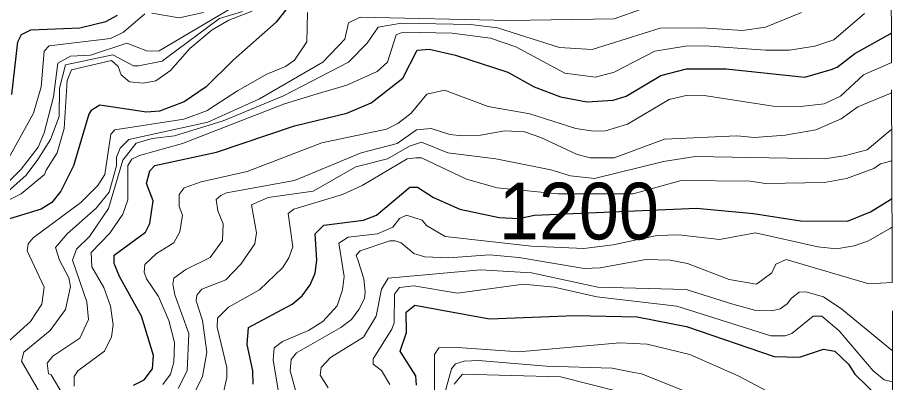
# Model space of a CAD drawing. Extents: x 423 to 448.8, y 7456.3 to 7484.
# Drawn here: x 447.436 to 448.673, y 7481.475 to 7481.99 of the extents above; entities that cross this region are included whole.
import ezdxf
from ezdxf.enums import TextEntityAlignment as Align

# ---------------------------------------------------------------- set-up
doc = ezdxf.new("R2010")
doc.units = 0
doc.header["$LTSCALE"] = 0.032
doc.linetypes.add('SHORT_DASHED', pattern=[2.7, 1.5, -1.2])
for name, color, linetype, lineweight in [('1', 7, 'Continuous', 25), ('2', 7, 'Continuous', 13), ('22', 7, 'SHORT_DASHED', 13)]:
    doc.layers.add(name, color=color, linetype=linetype, lineweight=lineweight)
doc.layers.add('61', color=7, linetype='Continuous')

msp = doc.modelspace()

# ---------------------------------------------------------------- linework, layer by layer
at = {"layer": '1'}
for points in [[(447.8343, 7482.0267), (447.801, 7481.9834), (447.7399, 7481.93), (447.702, 7481.8921), (447.6711, 7481.8712), (447.6363, 7481.8581), (447.6177, 7481.8565), (447.552, 7481.8666), (447.5396, 7481.8588), (447.5365, 7481.8535), (447.5148, 7481.7808), (447.497, 7481.7451), (447.4839, 7481.7289), (447.4692, 7481.7196), (447.4181, 7481.7042)], [(447.4274, 7481.8813), (447.4359, 7481.9556), (447.4414, 7481.9663), (447.4545, 7481.9725), (447.5234, 7481.9756), (447.5605, 7481.9842), (447.5767, 7481.9934)], [(448.1282, 7481.913), (448.1654, 7481.8921), (448.2025, 7481.8782), (448.2396, 7481.8712), (448.2767, 7481.8736), (448.2953, 7481.8789), (448.344, 7481.9084), (448.3804, 7481.9176), (448.4361, 7481.9176), (448.5474, 7481.906), (448.5846, 7481.9169), (448.5931, 7481.9199), (448.6178, 7481.9393), (448.6677, 7481.9671), (448.6697, 7481.9682)], [(447.5992, 7481.4713), (447.6146, 7481.4791), (447.6262, 7481.4945), (447.6278, 7481.5131), (447.6108, 7481.5688), (447.5798, 7481.6245), (447.5721, 7481.6431), (447.5721, 7481.6547), (447.6162, 7481.6871), (447.6224, 7481.6995), (447.627, 7481.7312), (447.6177, 7481.756), (447.6223, 7481.7738), (447.6293, 7481.7815), (447.7167, 7481.8001), (447.8266, 7481.8372), (447.9008, 7481.855), (447.9349, 7481.8697), (447.9797, 7481.9045), (447.9998, 7481.9439), (448.0168, 7481.9455), (448.054, 7481.937), (448.1282, 7481.913)], [(447.7686, 7481.4729), (447.7678, 7481.4915), (447.76, 7481.5286), (447.7616, 7481.5526), (447.8235, 7481.5858), (447.8374, 7481.5974), (447.849, 7481.6129), (447.856, 7481.6292), (447.8583, 7481.6477), (447.856, 7481.6848), (447.8683, 7481.6972), (447.924, 7481.7042), (447.9426, 7481.7111), (447.9897, 7481.7506), (448.0006, 7481.7506), (448.023, 7481.7359), (448.0602, 7481.7196), (448.1158, 7481.708), (448.1429, 7481.7065), (448.1655, 7481.711), (448.3946, 7481.7209), (448.4747, 7481.7134), (448.5413, 7481.7034), (448.6078, 7481.7026), (448.6403, 7481.7157), (448.6685, 7481.7334), (448.6704, 7481.7347)], [(447.999, 7481.4714), (447.9983, 7481.4845), (447.9758, 7481.5193), (447.9851, 7481.5456), (447.9843, 7481.5742), (447.9967, 7481.5843), (448.1019, 7481.5649), (448.2226, 7481.5696), (448.3108, 7481.568), (448.3804, 7481.5541), (448.5041, 7481.5116), (448.5397, 7481.5108), (448.5737, 7481.5224), (448.5899, 7481.5193), (448.6093, 7481.5008), (448.6178, 7481.4868), (448.6526, 7481.4536)]]:
    msp.add_lwpolyline(points, dxfattribs=at)
at = {"layer": '2'}
for points in [[(447.4158, 7481.7514), (447.4406, 7481.7761), (447.4646, 7481.8071), (447.4731, 7481.8272), (447.4862, 7481.8782), (447.4924, 7481.9254), (447.5102, 7481.9354), (447.5388, 7481.937), (447.5899, 7481.954), (447.6193, 7481.9424), (447.6355, 7481.9432), (447.7647, 7482.0197)], [(448.3525, 7482.0143), (448.2783, 7481.988), (448.1298, 7481.9857), (447.9194, 7481.9903), (447.9031, 7481.9826), (447.8977, 7481.9594), (447.8668, 7481.9269), (447.7771, 7481.8751), (447.7044, 7481.8426), (447.593, 7481.8179), (447.5806, 7481.8055), (447.5752, 7481.7931), (447.5752, 7481.7808), (447.5651, 7481.7436), (447.5466, 7481.7212), (447.5056, 7481.6848), (447.4893, 7481.6655), (447.4947, 7481.6477), (447.5079, 7481.623), (447.5102, 7481.6106), (447.5032, 7481.5781), (447.4816, 7481.5487), (447.4445, 7481.5178), (447.4414, 7481.5054), (447.477, 7481.4435)], [(447.3849, 7481.7134), (447.4406, 7481.7413), (447.4739, 7481.7684), (447.4762, 7481.7746), (447.4916, 7481.7993), (447.5017, 7481.8334), (447.5056, 7481.9014), (447.5117, 7481.9161), (447.5682, 7481.9293), (447.5775, 7481.9207), (447.5822, 7481.9091), (447.5937, 7481.8991), (447.6131, 7481.8975), (447.6309, 7481.9006), (447.6518, 7481.9153), (447.6788, 7481.9463), (447.7105, 7481.9726), (447.7338, 7481.9865), (447.767, 7481.9989)], [(447.6155, 7481.9952), (447.5852, 7481.9694), (447.5667, 7481.9602), (447.4801, 7481.9501), (447.4731, 7481.9424), (447.4692, 7481.8921), (447.4584, 7481.855), (447.4205, 7481.7869)], [(447.7532, 7481.9985), (447.7209, 7481.9888), (447.6443, 7481.9316), (447.64, 7481.9284), (447.6065, 7481.9219), (447.5993, 7481.9219), (447.57, 7481.9373), (447.5032, 7481.9234), (447.4949, 7481.8904), (447.4942, 7481.8506), (447.4823, 7481.8181), (447.4642, 7481.7895), (447.4477, 7481.7677), (447.4214, 7481.7441)], [(447.4507, 7481.6709), (447.4576, 7481.6794), (447.5249, 7481.7289), (447.5489, 7481.7529), (447.559, 7481.7684), (447.5674, 7481.8256), (447.5729, 7481.8318), (447.6703, 7481.8465), (447.704, 7481.8588), (447.7063, 7481.8606), (447.7461, 7481.8867), (447.7879, 7481.9099), (447.8142, 7481.9207), (447.8266, 7481.93), (447.8443, 7481.9556), (447.8451, 7481.9973)], [(447.5002, 7481.4574), (447.4831, 7481.486), (447.4793, 7481.4876), (447.4777, 7481.5023), (447.4855, 7481.5124), (447.5234, 7481.5378), (447.5357, 7481.5642), (447.5334, 7481.5889), (447.5133, 7481.6477), (447.5187, 7481.6632), (447.5373, 7481.681), (447.564, 7481.7205), (447.5843, 7481.7888), (447.6031, 7481.8128), (447.6256, 7481.8195), (447.6571, 7481.8233), (447.7262, 7481.8443), (447.811, 7481.8795), (447.9031, 7481.9269), (447.9294, 7481.954), (447.9447, 7481.9763), (447.9777, 7481.9819), (448.0752, 7481.9803), (448.1135, 7481.9757), (448.2009, 7481.9478), (448.2473, 7481.9447), (448.3432, 7481.9749), (448.402, 7481.9757), (448.4593, 7481.9718), (448.4918, 7481.9764), (448.5428, 7481.9973)], [(447.5156, 7481.4698), (447.5156, 7481.4837), (447.521, 7481.4915), (447.5582, 7481.5193), (447.5682, 7481.5394), (447.5705, 7481.5565), (447.5667, 7481.5827), (447.5574, 7481.609), (447.5404, 7481.6384), (447.5396, 7481.6585), (447.5659, 7481.6856), (447.5844, 7481.7126), (447.5914, 7481.7328), (447.5914, 7481.7815), (447.5968, 7481.79), (447.6077, 7481.7954), (447.6688, 7481.8124), (447.8127, 7481.8681), (447.8575, 7481.8821), (447.9008, 7481.8944), (447.9433, 7481.9138), (447.958, 7481.9269), (447.9704, 7481.9656), (447.9797, 7481.9695), (448.0493, 7481.9679), (448.1035, 7481.961), (448.1391, 7481.9486), (448.2087, 7481.9114), (448.252, 7481.906), (448.2783, 7481.913), (448.3355, 7481.9424), (448.3788, 7481.9494), (448.4067, 7481.9501), (448.4918, 7481.9439), (448.5258, 7481.9439), (448.5614, 7481.9494), (448.5884, 7481.9586), (448.6317, 7481.9957)], [(447.6982, 7481.9973), (447.6641, 7481.9896), (447.6254, 7481.9964)], [(447.6409, 7481.4721), (447.6518, 7481.4868), (447.6564, 7481.5039), (447.6572, 7481.5317), (447.6494, 7481.5626), (447.6348, 7481.5967), (447.6177, 7481.6214), (447.6146, 7481.6307), (447.6154, 7481.6415), (447.6317, 7481.657), (447.6564, 7481.6724), (447.6649, 7481.6879), (447.6688, 7481.7111), (447.6641, 7481.7235), (447.6641, 7481.7405), (447.6711, 7481.7498), (447.6951, 7481.7583), (447.7601, 7481.773), (447.8652, 7481.8132), (447.9565, 7481.8326), (447.9727, 7481.8403), (447.9913, 7481.855), (448.0137, 7481.8821), (448.0385, 7481.8875), (448.1004, 7481.8643), (448.1592, 7481.8542), (448.2241, 7481.8333), (448.2489, 7481.8295), (448.2659, 7481.8303), (448.2968, 7481.8395), (448.3556, 7481.8743), (448.3819, 7481.8805), (448.4051, 7481.8798), (448.5026, 7481.865), (448.5413, 7481.8643), (448.5745, 7481.8681), (448.5977, 7481.879), (448.6302, 7481.9091), (448.6678, 7481.9258), (448.6698, 7481.9261)], [(448.6699, 7481.8838), (448.668, 7481.883), (448.6224, 7481.8642), (448.5985, 7481.8473), (448.5629, 7481.8318), (448.5196, 7481.8241), (448.4763, 7481.821), (448.4515, 7481.8233), (448.3494, 7481.8186), (448.2783, 7481.7923), (448.2442, 7481.7923), (448.2257, 7481.797), (448.1746, 7481.821), (448.1514, 7481.8287), (448.1236, 7481.8303), (448.0896, 7481.8241), (448.0633, 7481.8233), (448.0462, 7481.8248), (448.0199, 7481.8333), (447.999, 7481.8318), (447.9719, 7481.8124), (447.9209, 7481.7993), (447.8266, 7481.7599), (447.7307, 7481.7428), (447.7229, 7481.739), (447.716, 7481.7335), (447.7183, 7481.7173), (447.726, 7481.6988), (447.7252, 7481.6756), (447.7075, 7481.6516), (447.6734, 7481.6346), (447.6564, 7481.6222), (447.6548, 7481.6137), (447.6579, 7481.599), (447.6773, 7481.5441), (447.675, 7481.4915), (447.6626, 7481.4667)], [(447.6714, 7481.4323), (447.6966, 7481.4837), (447.7028, 7481.5178), (447.6966, 7481.5626), (447.6881, 7481.5905), (447.6889, 7481.5982), (447.6958, 7481.6067), (447.7299, 7481.6199), (447.7508, 7481.6423), (447.7709, 7481.6709), (447.7732, 7481.6864), (447.7662, 7481.7258), (447.7894, 7481.7359), (447.8529, 7481.7452), (447.9132, 7481.7792), (447.9581, 7481.7908), (447.989, 7481.8086), (448.006, 7481.814), (448.0431, 7481.7993), (448.1112, 7481.7908), (448.1886, 7481.7753), (448.2164, 7481.7668), (448.2504, 7481.7629), (448.3479, 7481.7869), (448.3927, 7481.7939), (448.5753, 7481.7908), (448.6031, 7481.7947), (448.6356, 7481.8032), (448.6681, 7481.8308), (448.6701, 7481.8325)], [(447.7252, 7481.4551), (447.7314, 7481.4822), (447.7314, 7481.4961), (447.7175, 7481.5534), (447.7182, 7481.5657), (447.7337, 7481.5812), (447.7771, 7481.6059), (447.8096, 7481.6369), (447.8188, 7481.6508), (447.8242, 7481.6663), (447.818, 7481.7134), (447.8258, 7481.7196), (447.8946, 7481.7405), (447.9225, 7481.7529), (447.9859, 7481.7908), (447.9983, 7481.7923), (448.006, 7481.7923), (448.0694, 7481.7622), (448.1128, 7481.7498), (448.1985, 7481.7411), (448.305, 7481.7411), (448.3726, 7481.7599), (448.4701, 7481.7591), (448.4918, 7481.756), (448.5753, 7481.7575), (448.6062, 7481.7629), (448.6449, 7481.7769), (448.6541, 7481.7838), (448.6683, 7481.7876), (448.6703, 7481.7881)], [(448.6706, 7481.6942), (448.6686, 7481.693), (448.6372, 7481.6748), (448.6171, 7481.6678), (448.5923, 7481.6639), (448.566, 7481.6663), (448.4778, 7481.6864), (448.4268, 7481.6771), (448.3695, 7481.6833), (448.3386, 7481.6825), (448.2767, 7481.6693), (448.2351, 7481.6643), (448.1616, 7481.6673), (448.0393, 7481.6809), (448.013, 7481.6964), (448.0068, 7481.7041), (447.9851, 7481.7111), (447.975, 7481.7065), (447.9658, 7481.6941), (447.9441, 7481.6848), (447.9024, 7481.6802), (447.8892, 7481.6717), (447.8969, 7481.6245), (447.8946, 7481.606), (447.8869, 7481.5835), (447.8668, 7481.5611), (447.8467, 7481.5487), (447.8096, 7481.5332), (447.7979, 7481.524), (447.7964, 7481.507), (447.8049, 7481.4559)], [(448.6709, 7481.6164), (448.6378, 7481.6142), (448.5211, 7481.6485), (448.5064, 7481.6423), (448.501, 7481.6299), (448.4793, 7481.6137), (448.4407, 7481.6206), (448.3819, 7481.6431), (448.3572, 7481.6477), (448.3231, 7481.6485), (448.2582, 7481.6369), (448.2357, 7481.6361), (448.1437, 7481.6516), (448.1019, 7481.6554), (448.0447, 7481.6508), (448.0107, 7481.6523), (447.9952, 7481.657), (447.9774, 7481.6724), (447.9689, 7481.6748), (447.9612, 7481.6748), (447.9194, 7481.6608), (447.914, 7481.6547), (447.917, 7481.6454), (447.9248, 7481.6214), (447.9263, 7481.6029), (447.9256, 7481.5936), (447.9178, 7481.5781), (447.907, 7481.5641), (447.8923, 7481.5526), (447.8296, 7481.517), (447.8219, 7481.5077), (447.8204, 7481.4915), (447.8297, 7481.459)], [(447.4151, 7481.5263), (447.4538, 7481.5611), (447.47, 7481.5858), (447.4731, 7481.6098), (447.4491, 7481.6608), (447.4507, 7481.6709)], [(448.6712, 7481.5199), (448.5997, 7481.5785), (448.5736, 7481.5962), (448.549, 7481.6031), (448.5392, 7481.6027), (448.5286, 7481.5943), (448.5223, 7481.586), (448.5124, 7481.5792), (448.5008, 7481.5761), (448.4782, 7481.5769), (448.4458, 7481.5855), (448.38, 7481.6062), (448.255, 7481.6097), (448.1614, 7481.6297), (448.0895, 7481.6342), (447.9591, 7481.6223), (447.9495, 7481.607), (447.9422, 7481.5686), (447.9244, 7481.5392), (447.8778, 7481.5103), (447.8644, 7481.4965), (447.8628, 7481.4854), (447.8744, 7481.4677)], [(448.6714, 7481.4761), (448.6694, 7481.4766), (448.6596, 7481.4791), (448.6441, 7481.4915), (448.5961, 7481.5479), (448.5714, 7481.5688), (448.559, 7481.5688), (448.5289, 7481.5441), (448.5196, 7481.541), (448.4995, 7481.541), (448.3665, 7481.5827), (448.2535, 7481.5959), (448.1932, 7481.6098), (448.1499, 7481.6137), (448.0571, 7481.6013), (447.9952, 7481.6113), (447.9751, 7481.609), (447.9681, 7481.5998), (447.9673, 7481.5595), (447.9642, 7481.5503), (447.9379, 7481.5085), (447.9379, 7481.5008), (447.9495, 7481.4922), (447.9612, 7481.4721)], [(448.0246, 7481.4605), (448.0246, 7481.5146), (448.0307, 7481.5239), (448.0571, 7481.5247), (448.1437, 7481.5185), (448.286, 7481.5309), (448.3247, 7481.5294), (448.385, 7481.5147), (448.4531, 7481.4845), (448.4933, 7481.4636)], [(448.0308, 7481.4312), (448.0485, 7481.4946), (448.0539, 7481.5015), (448.0663, 7481.5054), (448.0865, 7481.5061), (448.1824, 7481.4984), (448.2752, 7481.4953), (448.3061, 7481.4891), (448.3169, 7481.4876), (448.3772, 7481.4636)], [(448.2806, 7481.4636), (448.2025, 7481.483), (448.064, 7481.4868), (448.0524, 7481.4729)]]:
    msp.add_lwpolyline(points, dxfattribs=at)
at = {"layer": '22'}
for points in [[(448.6704, 7481.7347), (448.6703, 7481.7761), (448.6703, 7481.7881), (448.6698, 7481.9261), (448.6697, 7481.9682), (448.6695, 7482.0153), (448.6694, 7482.0585), (448.6692, 7482.1062), (448.6688, 7482.2358)], [(448.6726, 7481.1272), (448.6723, 7481.2112), (448.6722, 7481.2445), (448.672, 7481.2972), (448.6719, 7481.336), (448.6718, 7481.362), (448.6717, 7481.3821), (448.6716, 7481.3957), (448.6716, 7481.415), (448.6715, 7481.4422), (448.6714, 7481.4761), (448.6709, 7481.6164), (448.6706, 7481.6942), (448.6704, 7481.7347)]]:
    msp.add_lwpolyline(points, dxfattribs=at)

# ---------------------------------------------------------------- texts
at = {"layer": '61', "width": 0.95}
msp.add_text('1200', height=0.08, dxfattribs=at).set_placement((448.2284, 7481.677), align=Align.CENTER)

doc.saveas('drawing.dxf')
